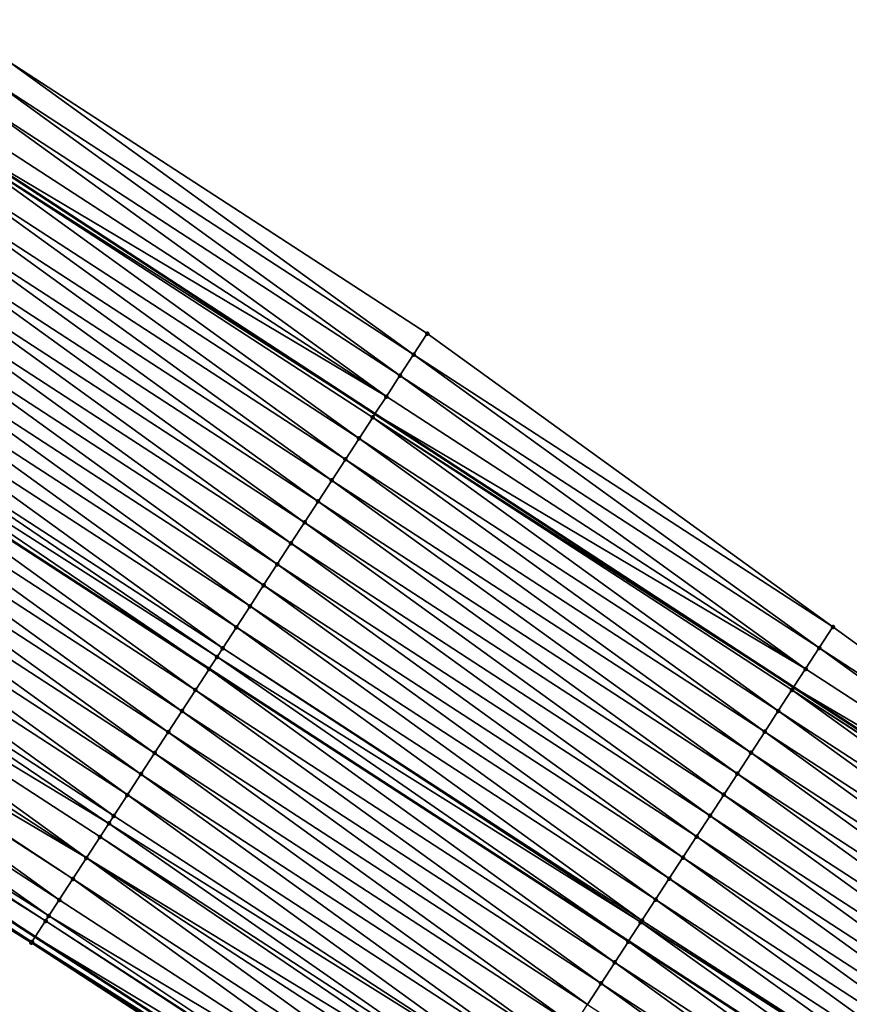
# Model space of a CAD drawing. Header units: feet. Extents: x 2017424 to 2024169, y 808042 to 818730.
# Tile 269 of 329: x 2021752 to 2021786, y 814915 to 814955. Entities that reach past the tile are written whole.
import ezdxf

# ---------------------------------------------------------------- set-up
doc = ezdxf.new("R2010")
doc.units = ezdxf.units.FT
doc.header["$MEASUREMENT"] = 0
for name, color, linetype, lineweight in [('EP_Travel Lane', 172, 'Continuous', 53), ('NB-Road Shots', 141, 'Continuous', 100), ('NB-Road X-Section', 40, 'Continuous', 13), ('STRIPING', 60, 'Continuous', 53)]:
    doc.layers.add(name, color=color, linetype=linetype, lineweight=lineweight)
doc.layers.add('I-77-MM15-17_NB-Surface-BORDER', color=7, linetype='Continuous')
doc.layers.add('I-77-MM15-17_NB-Surface-TIN', color=7, linetype='Continuous')

msp = doc.modelspace()

# ---------------------------------------------------------------- linework, layer by layer
at = {"layer": 'EP_Travel Lane'}
for points in [[(2021582.832072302, 815059.0955359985, 243.9616392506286), (2021599.030006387, 815047.9141946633, 244.4172410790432), (2021615.846685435, 815037.092361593, 244.738032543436), (2021632.660341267, 815026.2724740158, 245.2276006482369), (2021649.444049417, 815015.3863748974, 245.6328222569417), (2021666.188384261, 815004.4595827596, 246.1222507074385), (2021682.93083216, 814993.5340219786, 246.6919908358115), (2021699.67319077, 814982.6085194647, 247.2655303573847), (2021716.415935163, 814971.6827652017, 247.8226491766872), (2021733.158527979, 814960.7571098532, 248.386220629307), (2021749.900246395, 814949.8320251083, 248.9870081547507), (2021766.641807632, 814938.9070429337, 249.5944856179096), (2021783.383765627, 814927.9818018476, 250.1850750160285), (2021800.125270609, 814917.0568563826, 250.7949485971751), (2021816.880822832, 814906.1512384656, 251.4447637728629), (2021833.642137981, 814895.2612604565, 252.1279127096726), (2021850.40309877, 814884.3715126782, 252.8234227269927), (2021867.163695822, 814873.4820012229, 253.5316209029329), (2021883.924481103, 814862.5923674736, 254.2332520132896), (2021900.685677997, 814851.7024662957, 254.9205264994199), (2021917.447460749, 814840.8121844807, 255.587366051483), (2021934.209168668, 814829.9219512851, 256.2568154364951), (2021950.970670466, 814819.0318520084, 256.9334546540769), (2021967.732492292, 814808.1415448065, 257.5989318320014)], [(2021568.657210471, 815038.6342230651, 244.6175538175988), (2021585.467176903, 815027.0171468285, 244.9923675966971), (2021602.204643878, 815016.0722930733, 245.2916457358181), (2021618.939905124, 815005.1288816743, 245.714643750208), (2021635.685867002, 814994.2232422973, 246.0701522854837), (2021652.45550403, 814983.3323883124, 246.500877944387), (2021669.222810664, 814972.4430477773, 247.0306497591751), (2021685.989110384, 814961.5543611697, 247.6032181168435), (2021702.754910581, 814950.6659989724, 248.1970182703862), (2021719.521193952, 814939.7773229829, 248.7702812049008), (2021736.287310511, 814928.8887553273, 249.3506341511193), (2021753.05206261, 814918.0010738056, 249.9889786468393), (2021769.816972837, 814907.1132895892, 250.6206040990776), (2021786.5820769, 814896.2253794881, 251.2439869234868), (2021803.340871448, 814885.3389178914, 251.886172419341), (2021820.10320424, 814874.4482787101, 252.5338270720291), (2021836.863933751, 814863.5586811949, 253.2374042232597), (2021853.625174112, 814852.6687517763, 253.9231614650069), (2021870.385093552, 814841.7796805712, 254.6549955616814), (2021887.146306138, 814830.8897691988, 255.3417227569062), (2021903.907269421, 814820.0000198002, 256.0371455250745), (2021920.669073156, 814809.1097243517, 256.7032531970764), (2021937.431189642, 814798.2192257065, 257.3584516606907), (2021954.191731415, 814787.329750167, 258.0685761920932)]]:
    msp.add_polyline3d(points, dxfattribs=at)
at = {"layer": 'I-77-MM15-17_NB-Surface-BORDER', "color": 3, "linetype": 'Continuous', "lineweight": -3}
for points in [[(2021702.757227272, 814987.3490452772, 247.1013863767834), (2021718.978525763, 814975.6224047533, 247.6986291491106), (2021735.74590773, 814964.7334967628, 248.234547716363), (2021751.966950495, 814953.0070223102, 248.8426605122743), (2021768.732462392, 814942.1193287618, 249.4580583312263), (2021784.953433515, 814930.3929008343, 250.0692145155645), (2021801.173190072, 814918.6672616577, 250.7319945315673)], [(2021786.267550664, 814895.7407346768, 251.2377982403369), (2021769.636382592, 814906.8350176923, 250.6169466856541), (2021752.899820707, 814917.7664903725, 249.9860204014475), (2021735.915804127, 814928.3160854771, 249.3389389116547), (2021719.069988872, 814939.0819336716, 248.7586885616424), (2021702.162160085, 814949.7524004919, 248.1805878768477)]]:
    msp.add_polyline3d(points, dxfattribs=at)
at = {"layer": 'I-77-MM15-17_NB-Surface-TIN', "color": 128, "linetype": 'Continuous', "lineweight": -3}
for points in [[(2021768.186926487, 814941.2812406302, 249.4961120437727), (2021751.966950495, 814953.0070223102, 248.8426605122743), (2021751.421458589, 814952.1689056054, 248.8788442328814)], [(2021768.186926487, 814941.2812406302, 249.4961120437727), (2021768.732462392, 814942.1193287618, 249.4580583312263), (2021751.966950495, 814953.0070223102, 248.8426605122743)], [(2021767.641395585, 814940.4431492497, 249.5339531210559), (2021751.421458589, 814952.1689056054, 248.8788442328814), (2021750.875917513, 814951.3308208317, 248.917117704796)], [(2021767.641395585, 814940.4431492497, 249.5339531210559), (2021768.186926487, 814941.2812406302, 249.4961120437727), (2021751.421458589, 814952.1689056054, 248.8788442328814)], [(2021767.095933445, 814939.6050132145, 249.5688717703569), (2021750.875917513, 814951.3308208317, 248.917117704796), (2021750.330319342, 814950.4927731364, 248.957817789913)], [(2021767.095933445, 814939.6050132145, 249.5688717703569), (2021767.641395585, 814940.4431492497, 249.5339531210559), (2021750.875917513, 814951.3308208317, 248.917117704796)], [(2021767.095933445, 814939.6050132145, 249.5688717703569), (2021750.330319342, 814950.4927731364, 248.957817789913), (2021749.900246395, 814949.8320251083, 248.9870081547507)], [(2021766.005286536, 814937.9285610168, 249.6269205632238), (2021749.784807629, 814949.6546692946, 248.9948433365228), (2021749.23956865, 814948.8163883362, 249.0202774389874)], [(2021749.784807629, 814949.6546692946, 248.9948433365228), (2021766.641807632, 814938.9070429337, 249.5944856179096), (2021749.900246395, 814949.8320251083, 248.9870081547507)], [(2021766.550569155, 814938.7668136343, 249.5996316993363), (2021766.641807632, 814938.9070429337, 249.5944856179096), (2021749.784807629, 814949.6546692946, 248.9948433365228)], [(2021766.005286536, 814937.9285610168, 249.6269205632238), (2021766.550569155, 814938.7668136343, 249.5996316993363), (2021749.784807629, 814949.6546692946, 248.9948433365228)], [(2021767.095933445, 814939.6050132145, 249.5688717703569), (2021749.900246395, 814949.8320251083, 248.9870081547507), (2021766.641807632, 814938.9070429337, 249.5944856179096)], [(2021765.45997647, 814937.0903262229, 249.6553759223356), (2021749.23956865, 814948.8163883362, 249.0202774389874), (2021748.694292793, 814947.978131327, 249.0472788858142)], [(2021765.45997647, 814937.0903262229, 249.6553759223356), (2021766.005286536, 814937.9285610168, 249.6269205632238), (2021749.23956865, 814948.8163883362, 249.0202774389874)], [(2021764.914641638, 814936.2521075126, 249.6848838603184), (2021748.694292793, 814947.978131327, 249.0472788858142), (2021748.148964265, 814947.1399085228, 249.0765189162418)], [(2021764.914641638, 814936.2521075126, 249.6848838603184), (2021765.45997647, 814937.0903262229, 249.6553759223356), (2021748.694292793, 814947.978131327, 249.0472788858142)], [(2021764.369403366, 814935.4138260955, 249.7102879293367), (2021748.148964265, 814947.1399085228, 249.0765189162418), (2021747.603717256, 814946.3016327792, 249.1022942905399)], [(2021764.369403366, 814935.4138260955, 249.7102879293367), (2021764.914641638, 814936.2521075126, 249.6848838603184), (2021748.148964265, 814947.1399085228, 249.0765189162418)], [(2021763.824229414, 814934.575502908, 249.7329583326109), (2021747.603717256, 814946.3016327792, 249.1022942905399), (2021747.058522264, 814945.4633232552, 249.1258588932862)], [(2021763.824229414, 814934.575502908, 249.7329583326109), (2021764.369403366, 814935.4138260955, 249.7102879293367), (2021747.603717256, 814946.3016327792, 249.1022942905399)], [(2021763.279122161, 814933.7371364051, 249.7527939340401), (2021747.058522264, 814945.4633232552, 249.1258588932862), (2021746.513387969, 814944.6249743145, 249.1468438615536)], [(2021763.279122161, 814933.7371364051, 249.7527939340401), (2021763.824229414, 814934.575502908, 249.7329583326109), (2021747.058522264, 814945.4633232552, 249.1258588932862)], [(2021762.73404403, 814932.898750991, 249.7713918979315), (2021746.513387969, 814944.6249743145, 249.1468438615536), (2021745.968304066, 814943.7865926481, 249.1656870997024)], [(2021762.73404403, 814932.898750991, 249.7713918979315), (2021763.279122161, 814933.7371364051, 249.7527939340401), (2021746.513387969, 814944.6249743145, 249.1468438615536)], [(2021762.188943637, 814932.0603800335, 249.7909359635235), (2021745.968304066, 814943.7865926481, 249.1656870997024), (2021745.423221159, 814942.9482103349, 249.1844879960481)], [(2021762.188943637, 814932.0603800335, 249.7909359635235), (2021762.73404403, 814932.898750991, 249.7713918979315), (2021745.968304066, 814943.7865926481, 249.1656870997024)], [(2021761.643791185, 814931.222042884, 249.8126926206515), (2021745.423221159, 814942.9482103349, 249.1844879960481), (2021744.878016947, 814942.1099067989, 249.2084444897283)], [(2021761.643791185, 814931.222042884, 249.8126926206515), (2021762.188943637, 814932.0603800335, 249.7909359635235), (2021745.423221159, 814942.9482103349, 249.1844879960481)], [(2021761.098594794, 814930.3837342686, 249.8363166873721), (2021744.878016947, 814942.1099067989, 249.2084444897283), (2021744.332876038, 814941.2715621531, 249.2297105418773)], [(2021761.098594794, 814930.3837342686, 249.8363166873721), (2021761.643791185, 814931.222042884, 249.8126926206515), (2021744.878016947, 814942.1099067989, 249.2084444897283)], [(2021784.953433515, 814930.3929008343, 250.0692145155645), (2021768.732462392, 814942.1193287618, 249.4580583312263), (2021768.186926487, 814941.2812406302, 249.4961120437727)], [(2021760.553424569, 814929.5454086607, 249.8588286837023), (2021744.332876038, 814941.2715621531, 249.2297105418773), (2021743.787752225, 814940.4332064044, 249.250249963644)], [(2021760.553424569, 814929.5454086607, 249.8588286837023), (2021761.098594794, 814930.3837342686, 249.8363166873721), (2021744.332876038, 814941.2715621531, 249.2297105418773)], [(2021784.407830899, 814929.5548560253, 250.1101036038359), (2021768.186926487, 814941.2812406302, 249.4961120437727), (2021767.641395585, 814940.4431492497, 249.5339531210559)], [(2021784.407830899, 814929.5548560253, 250.1101036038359), (2021784.953433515, 814930.3929008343, 250.0692145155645), (2021768.186926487, 814941.2812406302, 249.4961120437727)], [(2021760.326537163, 814929.1964580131, 249.8670588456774), (2021743.787752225, 814940.4332064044, 249.250249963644), (2021743.479489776, 814939.9590560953, 249.2605461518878)], [(2021760.326537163, 814929.1964580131, 249.8670588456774), (2021760.553424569, 814929.5454086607, 249.8588286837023), (2021743.787752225, 814940.4332064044, 249.250249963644)], [(2021783.862199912, 814928.7168296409, 250.1521984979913), (2021767.641395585, 814940.4431492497, 249.5339531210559), (2021767.095933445, 814939.6050132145, 249.5688717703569)], [(2021783.862199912, 814928.7168296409, 250.1521984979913), (2021784.407830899, 814929.5548560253, 250.1101036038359), (2021767.641395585, 814940.4431492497, 249.5339531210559)], [(2021760.008394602, 814928.7069919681, 249.8753796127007), (2021743.248966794, 814939.6043953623, 249.2666057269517), (2021743.242722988, 814939.5947892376, 249.2667698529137)], [(2021743.479489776, 814939.9590560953, 249.2605461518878), (2021743.248966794, 814939.6043953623, 249.2666057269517), (2021760.014638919, 814928.716598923, 249.875216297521)], [(2021760.008394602, 814928.7069919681, 249.8753796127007), (2021760.014638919, 814928.716598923, 249.875216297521), (2021743.248966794, 814939.6043953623, 249.2666057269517)], [(2021760.326537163, 814929.1964580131, 249.8670588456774), (2021743.479489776, 814939.9590560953, 249.2605461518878), (2021760.014638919, 814928.716598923, 249.875216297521)], [(2021783.862199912, 814928.7168296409, 250.1521984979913), (2021767.095933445, 814939.6050132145, 249.5688717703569), (2021766.641807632, 814938.9070429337, 249.5944856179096)], [(2021759.463577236, 814927.86843721, 249.8828947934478), (2021743.242722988, 814939.5947892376, 249.2667698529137), (2021742.69786277, 814938.7562623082, 249.276106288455)], [(2021759.463577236, 814927.86843721, 249.8828947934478), (2021760.008394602, 814928.7069919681, 249.8753796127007), (2021743.242722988, 814939.5947892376, 249.2667698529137)], [(2021766.550569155, 814938.7668136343, 249.5996316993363), (2021783.383765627, 814927.9818018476, 250.1850750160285), (2021766.641807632, 814938.9070429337, 249.5944856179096)], [(2021783.862199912, 814928.7168296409, 250.1521984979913), (2021766.641807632, 814938.9070429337, 249.5944856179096), (2021783.383765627, 814927.9818018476, 250.1850750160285)], [(2021758.918595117, 814927.0299894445, 249.8974121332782), (2021742.69786277, 814938.7562623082, 249.276106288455), (2021742.152914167, 814937.9177927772, 249.2891991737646)], [(2021758.918595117, 814927.0299894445, 249.8974121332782), (2021759.463577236, 814927.86843721, 249.8828947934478), (2021742.69786277, 814938.7562623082, 249.276106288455)], [(2021782.771372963, 814927.0404943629, 250.2178993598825), (2021766.550569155, 814938.7668136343, 249.5996316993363), (2021766.005286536, 814937.9285610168, 249.6269205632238)], [(2021783.316677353, 814927.8787328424, 250.1896851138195), (2021783.383765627, 814927.9818018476, 250.1850750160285), (2021766.550569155, 814938.7668136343, 249.5996316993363)], [(2021782.771372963, 814927.0404943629, 250.2178993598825), (2021783.316677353, 814927.8787328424, 250.1896851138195), (2021766.550569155, 814938.7668136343, 249.5996316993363)], [(2021758.373597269, 814926.1915518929, 249.9125979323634), (2021742.152914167, 814937.9177927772, 249.2891991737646), (2021741.608015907, 814937.0792905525, 249.3001524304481)], [(2021758.373597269, 814926.1915518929, 249.9125979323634), (2021758.918595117, 814927.0299894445, 249.8974121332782), (2021742.152914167, 814937.9177927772, 249.2891991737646)], [(2021782.22611899, 814926.2022231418, 250.2439708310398), (2021766.005286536, 814937.9285610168, 249.6269205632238), (2021765.45997647, 814937.0903262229, 249.6553759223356)], [(2021782.22611899, 814926.2022231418, 250.2439708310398), (2021782.771372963, 814927.0404943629, 250.2178993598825), (2021766.005286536, 814937.9285610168, 249.6269205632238)], [(2021757.828652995, 814925.3530795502, 249.9255068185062), (2021741.608015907, 814937.0792905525, 249.3001524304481), (2021741.063204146, 814936.2407321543, 249.3074293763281)], [(2021757.828652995, 814925.3530795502, 249.9255068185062), (2021758.373597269, 814926.1915518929, 249.9125979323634), (2021741.608015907, 814937.0792905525, 249.3001524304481)], [(2021781.680850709, 814925.3639612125, 250.270650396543), (2021765.45997647, 814937.0903262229, 249.6553759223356), (2021764.914641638, 814936.2521075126, 249.6848838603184)], [(2021781.680850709, 814925.3639612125, 250.270650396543), (2021782.22611899, 814926.2022231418, 250.2439708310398), (2021765.45997647, 814937.0903262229, 249.6553759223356)], [(2021757.283675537, 814924.5146287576, 249.9398260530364), (2021741.063204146, 814936.2407321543, 249.3074293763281), (2021740.518357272, 814935.402196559, 249.3161986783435)], [(2021757.283675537, 814924.5146287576, 249.9398260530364), (2021757.828652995, 814925.3530795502, 249.9255068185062), (2021741.063204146, 814936.2407321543, 249.3074293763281)], [(2021781.135575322, 814924.525703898, 250.2976320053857), (2021764.914641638, 814936.2521075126, 249.6848838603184), (2021764.369403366, 814935.4138260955, 249.7102879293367)], [(2021781.135575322, 814924.525703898, 250.2976320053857), (2021781.680850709, 814925.3639612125, 250.270650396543), (2021764.914641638, 814936.2521075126, 249.6848838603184)], [(2021756.738652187, 814923.6762077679, 249.9560957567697), (2021740.518357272, 814935.402196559, 249.3161986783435), (2021739.973395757, 814934.5637354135, 249.329840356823)], [(2021756.738652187, 814923.6762077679, 249.9560957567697), (2021757.283675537, 814924.5146287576, 249.9398260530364), (2021740.518357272, 814935.402196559, 249.3161986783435)], [(2021780.59031661, 814923.6874357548, 250.3239049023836), (2021764.369403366, 814935.4138260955, 249.7102879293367), (2021763.824229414, 814934.575502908, 249.7329583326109)], [(2021780.59031661, 814923.6874357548, 250.3239049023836), (2021781.135575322, 814924.525703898, 250.2976320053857), (2021764.369403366, 814935.4138260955, 249.7102879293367)], [(2021756.193707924, 814922.8377354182, 249.9690041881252), (2021739.973395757, 814934.5637354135, 249.329840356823), (2021739.42857372, 814933.7251836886, 249.3375540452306)], [(2021756.193707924, 814922.8377354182, 249.9690041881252), (2021756.738652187, 814923.6762077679, 249.9560957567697), (2021739.973395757, 814934.5637354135, 249.329840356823)], [(2021780.045117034, 814922.8491292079, 250.347664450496), (2021763.824229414, 814934.575502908, 249.7329583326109), (2021763.279122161, 814933.7371364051, 249.7527939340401)], [(2021780.045117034, 814922.8491292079, 250.347664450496), (2021780.59031661, 814923.6874357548, 250.3239049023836), (2021763.824229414, 814934.575502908, 249.7329583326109)], [(2021755.999525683, 814922.5388604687, 249.9716891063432), (2021739.42857372, 814933.7251836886, 249.3375540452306), (2021738.883862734, 814932.8865598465, 249.3405480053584)], [(2021755.999525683, 814922.5388604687, 249.9716891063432), (2021756.193707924, 814922.8377354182, 249.9690041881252), (2021739.42857372, 814933.7251836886, 249.3375540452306)], [(2021779.500017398, 814922.0107577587, 250.3671764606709), (2021763.279122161, 814933.7371364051, 249.7527939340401), (2021762.73404403, 814932.898750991, 249.7713918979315)], [(2021779.500017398, 814922.0107577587, 250.3671764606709), (2021780.045117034, 814922.8491292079, 250.347664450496), (2021763.279122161, 814933.7371364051, 249.7527939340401)], [(2021755.104062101, 814921.1606331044, 249.9845059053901), (2021738.883862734, 814932.8865598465, 249.3405480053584), (2021738.339177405, 814932.0479193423, 249.3424515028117)], [(2021755.104062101, 814921.1606331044, 249.9845059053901), (2021755.648903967, 814921.9991719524, 249.9759494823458), (2021738.883862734, 814932.8865598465, 249.3405480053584)], [(2021755.648903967, 814921.9991719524, 249.9759494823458), (2021755.999525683, 814922.5388604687, 249.9716891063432), (2021738.883862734, 814932.8865598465, 249.3405480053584)], [(2021778.95495205, 814921.1723640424, 250.3852311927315), (2021762.73404403, 814932.898750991, 249.7713918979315), (2021762.188943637, 814932.0603800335, 249.7909359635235)], [(2021778.95495205, 814921.1723640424, 250.3852311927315), (2021779.500017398, 814922.0107577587, 250.3671764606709), (2021762.73404403, 814932.898750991, 249.7713918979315)], [(2021755.104062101, 814921.1606331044, 249.9845059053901), (2021738.339177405, 814932.0479193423, 249.3424515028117), (2021737.871257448, 814931.3274648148, 249.3439305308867)], [(2021778.409860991, 814920.3339870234, 250.4043786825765), (2021762.188943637, 814932.0603800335, 249.7909359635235), (2021761.643791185, 814931.222042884, 249.8126926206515)], [(2021778.409860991, 814920.3339870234, 250.4043786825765), (2021778.95495205, 814921.1723640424, 250.3852311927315), (2021762.188943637, 814932.0603800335, 249.7909359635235)], [(2021754.014540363, 814919.4834502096, 249.9947339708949), (2021737.794492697, 814931.2092784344, 249.3443285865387), (2021737.24971319, 814930.3706990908, 249.3502347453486)], [(2021754.559305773, 814920.3220387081, 249.9894269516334), (2021737.871257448, 814931.3274648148, 249.3439305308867), (2021737.794492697, 814931.2092784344, 249.3443285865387)], [(2021754.014540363, 814919.4834502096, 249.9947339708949), (2021754.559305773, 814920.3220387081, 249.9894269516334), (2021737.794492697, 814931.2092784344, 249.3443285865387)], [(2021754.559305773, 814920.3220387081, 249.9894269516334), (2021755.104062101, 814921.1606331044, 249.9845059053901), (2021737.871257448, 814931.3274648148, 249.3439305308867)], [(2021777.864692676, 814919.4956601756, 250.4268096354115), (2021761.643791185, 814931.222042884, 249.8126926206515), (2021761.098594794, 814930.3837342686, 249.8363166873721)], [(2021777.864692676, 814919.4956601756, 250.4268096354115), (2021778.409860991, 814920.3339870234, 250.4043786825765), (2021761.643791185, 814931.222042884, 249.8126926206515)], [(2021753.59769453, 814918.8416684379, 249.9967140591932), (2021737.24971319, 814930.3706990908, 249.3502347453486), (2021736.704963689, 814929.5321002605, 249.3548656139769)], [(2021753.59769453, 814918.8416684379, 249.9967140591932), (2021754.014540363, 814919.4834502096, 249.9947339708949), (2021737.24971319, 814930.3706990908, 249.3502347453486)], [(2021777.319515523, 814918.6573390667, 250.4496161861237), (2021761.098594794, 814930.3837342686, 249.8363166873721), (2021760.553424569, 814929.5454086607, 249.8588286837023)], [(2021777.319515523, 814918.6573390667, 250.4496161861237), (2021777.864692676, 814919.4956601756, 250.4268096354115), (2021761.098594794, 814930.3837342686, 249.8363166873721)], [(2021801.173190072, 814918.6672616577, 250.7319945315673), (2021784.953433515, 814930.3929008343, 250.0692145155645), (2021784.407830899, 814929.5548560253, 250.1101036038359)], [(2021753.469861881, 814918.6448052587, 249.9963464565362), (2021736.704963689, 814929.5321002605, 249.3548656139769), (2021736.539931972, 814929.2780153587, 249.3556548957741)], [(2021753.469861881, 814918.6448052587, 249.9963464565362), (2021753.59769453, 814918.8416684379, 249.9967140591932), (2021736.704963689, 814929.5321002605, 249.3548656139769)], [(2021777.273234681, 814918.5861620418, 250.4513428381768), (2021760.553424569, 814929.5454086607, 249.8588286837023), (2021760.326537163, 814929.1964580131, 249.8670588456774)], [(2021777.273234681, 814918.5861620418, 250.4513428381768), (2021777.319515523, 814918.6573390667, 250.4496161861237), (2021760.553424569, 814929.5454086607, 249.8588286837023)], [(2021800.627754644, 814917.8291082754, 250.7657778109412), (2021784.407830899, 814929.5548560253, 250.1101036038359), (2021783.862199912, 814928.7168296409, 250.1521984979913)], [(2021800.627754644, 814917.8291082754, 250.7657778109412), (2021801.173190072, 814918.6672616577, 250.7319945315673), (2021784.407830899, 814929.5548560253, 250.1101036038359)], [(2021736.539931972, 814929.2780153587, 249.3556548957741), (2021736.287310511, 814928.8887553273, 249.3506341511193), (2021753.05206261, 814918.0010738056, 249.9889786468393)], [(2021753.469861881, 814918.6448052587, 249.9963464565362), (2021736.539931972, 814929.2780153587, 249.3556548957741), (2021753.05206261, 814918.0010738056, 249.9889786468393)], [(2021760.326537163, 814929.1964580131, 249.8670588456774), (2021760.014638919, 814928.716598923, 249.875216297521), (2021776.780669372, 814917.8285697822, 250.4685978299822)], [(2021777.273234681, 814918.5861620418, 250.4513428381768), (2021760.326537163, 814929.1964580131, 249.8670588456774), (2021776.780669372, 814917.8285697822, 250.4685978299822)], [(2021752.899820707, 814917.7664903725, 249.9860204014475), (2021736.160482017, 814928.693327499, 249.3481134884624), (2021735.915804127, 814928.3160854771, 249.3389389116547)], [(2021736.160482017, 814928.693327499, 249.3481134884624), (2021753.05206261, 814918.0010738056, 249.9889786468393), (2021736.287310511, 814928.8887553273, 249.3506341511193)], [(2021752.925447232, 814917.805988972, 249.986745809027), (2021753.05206261, 814918.0010738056, 249.9889786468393), (2021736.160482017, 814928.693327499, 249.3481134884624)], [(2021752.925447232, 814917.805988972, 249.986745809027), (2021736.160482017, 814928.693327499, 249.3481134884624), (2021752.899820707, 814917.7664903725, 249.9860204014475)], [(2021776.22935091, 814916.9805736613, 250.4871672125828), (2021760.008394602, 814928.7069919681, 249.8753796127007), (2021759.463577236, 814927.86843721, 249.8828947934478)], [(2021776.774423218, 814917.818962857, 250.4688166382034), (2021760.014638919, 814928.716598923, 249.875216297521), (2021760.008394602, 814928.7069919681, 249.8753796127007)], [(2021776.22935091, 814916.9805736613, 250.4871672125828), (2021776.774423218, 814917.818962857, 250.4688166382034), (2021760.008394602, 814928.7069919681, 249.8753796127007)], [(2021776.774423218, 814917.818962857, 250.4688166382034), (2021776.780669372, 814917.8285697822, 250.4685978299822), (2021760.014638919, 814928.716598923, 249.875216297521)], [(2021800.627754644, 814917.8291082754, 250.7657778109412), (2021783.862199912, 814928.7168296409, 250.1521984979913), (2021783.383765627, 814927.9818018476, 250.1850750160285)], [(2021775.684377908, 814916.1421199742, 250.5012971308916), (2021759.463577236, 814927.86843721, 249.8828947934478), (2021758.918595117, 814927.0299894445, 249.8974121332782)], [(2021775.684377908, 814916.1421199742, 250.5012971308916), (2021776.22935091, 814916.9805736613, 250.4871672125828), (2021759.463577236, 814927.86843721, 249.8828947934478)], [(2021799.537028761, 814916.1527073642, 250.8271829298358), (2021783.316677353, 814927.8787328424, 250.1896851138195), (2021782.771372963, 814927.0404943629, 250.2178993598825)], [(2021783.316677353, 814927.8787328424, 250.1896851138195), (2021800.125270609, 814917.0568563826, 250.7949485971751), (2021783.383765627, 814927.9818018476, 250.1850750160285)], [(2021800.082369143, 814916.9909224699, 250.7974391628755), (2021800.125270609, 814917.0568563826, 250.7949485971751), (2021783.316677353, 814927.8787328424, 250.1896851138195)], [(2021799.537028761, 814916.1527073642, 250.8271829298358), (2021800.082369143, 814916.9909224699, 250.7974391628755), (2021783.316677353, 814927.8787328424, 250.1896851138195)], [(2021800.627754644, 814917.8291082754, 250.7657778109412), (2021783.383765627, 814927.9818018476, 250.1850750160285), (2021800.125270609, 814917.0568563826, 250.7949485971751)], [(2021775.139413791, 814915.3036605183, 250.5150495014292), (2021758.918595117, 814927.0299894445, 249.8974121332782), (2021758.373597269, 814926.1915518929, 249.9125979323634)], [(2021775.139413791, 814915.3036605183, 250.5150495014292), (2021775.684377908, 814916.1421199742, 250.5012971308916), (2021758.918595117, 814927.0299894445, 249.8974121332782)], [(2021798.991793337, 814915.3144240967, 250.8524658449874), (2021782.771372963, 814927.0404943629, 250.2178993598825), (2021782.22611899, 814926.2022231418, 250.2439708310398)], [(2021798.991793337, 814915.3144240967, 250.8524658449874), (2021799.537028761, 814916.1527073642, 250.8271829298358), (2021782.771372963, 814927.0404943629, 250.2178993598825)], [(2021774.594385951, 814914.4652424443, 250.5315101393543), (2021758.373597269, 814926.1915518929, 249.9125979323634), (2021757.828652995, 814925.3530795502, 249.9255068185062)], [(2021774.594385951, 814914.4652424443, 250.5315101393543), (2021775.139413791, 814915.3036605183, 250.5150495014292), (2021758.373597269, 814926.1915518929, 249.9125979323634)], [(2021798.44651293, 814914.4761700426, 250.8796606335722), (2021782.22611899, 814926.2022231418, 250.2439708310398), (2021781.680850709, 814925.3639612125, 250.270650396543)], [(2021798.44651293, 814914.4761700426, 250.8796606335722), (2021798.991793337, 814915.3144240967, 250.8524658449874), (2021782.22611899, 814926.2022231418, 250.2439708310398)], [(2021774.049333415, 814913.626840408, 250.5490203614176), (2021757.828652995, 814925.3530795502, 249.9255068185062), (2021757.283675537, 814924.5146287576, 249.9398260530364)], [(2021774.049333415, 814913.626840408, 250.5490203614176), (2021774.594385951, 814914.4652424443, 250.5315101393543), (2021757.828652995, 814925.3530795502, 249.9255068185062)], [(2021797.901249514, 814913.6379049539, 250.9061332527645), (2021781.680850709, 814925.3639612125, 250.270650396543), (2021781.135575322, 814924.525703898, 250.2976320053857)], [(2021797.901249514, 814913.6379049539, 250.9061332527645), (2021798.44651293, 814914.4761700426, 250.8796606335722), (2021781.680850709, 814925.3639612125, 250.270650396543)], [(2021773.50423989, 814912.7884649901, 250.5682726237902), (2021757.283675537, 814924.5146287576, 249.9398260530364), (2021756.738652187, 814923.6762077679, 249.9560957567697)], [(2021773.50423989, 814912.7884649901, 250.5682726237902), (2021774.049333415, 814913.626840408, 250.5490203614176), (2021757.283675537, 814924.5146287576, 249.9398260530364)], [(2021797.356048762, 814912.7995991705, 250.9299425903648), (2021781.135575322, 814924.525703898, 250.2976320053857), (2021780.59031661, 814923.6874357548, 250.3239049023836)], [(2021797.356048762, 814912.7995991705, 250.9299425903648), (2021797.901249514, 814913.6379049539, 250.9061332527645), (2021781.135575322, 814924.525703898, 250.2976320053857)], [(2021772.95926605, 814911.950011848, 250.5824382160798), (2021756.738652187, 814923.6762077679, 249.9560957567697), (2021756.193707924, 814922.8377354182, 249.9690041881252)], [(2021772.95926605, 814911.950011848, 250.5824382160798), (2021773.50423989, 814912.7884649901, 250.5682726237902), (2021756.738652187, 814923.6762077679, 249.9560957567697)], [(2021796.810892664, 814911.9612643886, 250.9518541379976), (2021780.59031661, 814923.6874357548, 250.3239049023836), (2021780.045117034, 814922.8491292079, 250.347664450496)], [(2021796.810892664, 814911.9612643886, 250.9518541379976), (2021797.356048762, 814912.7995991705, 250.9299425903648), (2021780.59031661, 814923.6874357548, 250.3239049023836)], [(2021772.95926605, 814911.950011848, 250.5824382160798), (2021756.193707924, 814922.8377354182, 249.9690041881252), (2021755.999525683, 814922.5388604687, 249.9716891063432)], [(2021796.265811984, 814911.1228806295, 250.9705603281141), (2021780.045117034, 814922.8491292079, 250.347664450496), (2021779.500017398, 814922.0107577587, 250.3671764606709)], [(2021796.265811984, 814911.1228806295, 250.9705603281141), (2021796.810892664, 814911.9612643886, 250.9518541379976), (2021780.045117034, 814922.8491292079, 250.347664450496)], [(2021772.41439876, 814911.1114895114, 250.5920753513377), (2021755.999525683, 814922.5388604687, 249.9716891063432), (2021755.648903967, 814921.9991719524, 249.9759494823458)], [(2021772.41439876, 814911.1114895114, 250.5920753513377), (2021772.95926605, 814911.950011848, 250.5824382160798), (2021755.999525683, 814922.5388604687, 249.9716891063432)], [(2021772.188877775, 814910.7643680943, 250.5949695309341), (2021755.648903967, 814921.9991719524, 249.9759494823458), (2021755.104062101, 814921.1606331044, 249.9845059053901)], [(2021772.188877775, 814910.7643680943, 250.5949695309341), (2021772.41439876, 814911.1114895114, 250.5920753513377), (2021755.648903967, 814921.9991719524, 249.9759494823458)], [(2021795.720686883, 814910.2845257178, 250.9911544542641), (2021779.500017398, 814922.0107577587, 250.3671764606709), (2021778.95495205, 814921.1723640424, 250.3852311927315)], [(2021795.720686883, 814910.2845257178, 250.9911544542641), (2021796.265811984, 814911.1228806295, 250.9705603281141), (2021779.500017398, 814922.0107577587, 250.3671764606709)], [(2021771.324776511, 814909.4343718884, 250.6065753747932), (2021755.104062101, 814921.1606331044, 249.9845059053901), (2021754.559305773, 814920.3220387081, 249.9894269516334)], [(2021771.324776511, 814909.4343718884, 250.6065753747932), (2021771.869619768, 814910.2729098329, 250.5979597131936), (2021755.104062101, 814921.1606331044, 249.9845059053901)], [(2021771.869619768, 814910.2729098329, 250.5979597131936), (2021772.188877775, 814910.7643680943, 250.5949695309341), (2021755.104062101, 814921.1606331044, 249.9845059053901)], [(2021795.175491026, 814909.4462167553, 251.014755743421), (2021778.95495205, 814921.1723640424, 250.3852311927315), (2021778.409860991, 814920.3339870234, 250.4043786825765)], [(2021795.175491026, 814909.4462167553, 251.014755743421), (2021795.720686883, 814910.2845257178, 250.9911544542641), (2021778.95495205, 814921.1723640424, 250.3852311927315)], [(2021770.779898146, 814908.5958567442, 250.6166832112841), (2021754.559305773, 814920.3220387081, 249.9894269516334), (2021754.014540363, 814919.4834502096, 249.9947339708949)], [(2021770.779898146, 814908.5958567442, 250.6166832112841), (2021771.324776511, 814909.4343718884, 250.6065753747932), (2021754.559305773, 814920.3220387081, 249.9894269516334)], [(2021794.630249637, 814908.6079373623, 251.0402922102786), (2021778.409860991, 814920.3339870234, 250.4043786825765), (2021777.864692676, 814919.4956601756, 250.4268096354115)], [(2021794.630249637, 814908.6079373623, 251.0402922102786), (2021795.175491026, 814909.4462167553, 251.014755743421), (2021778.409860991, 814920.3339870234, 250.4043786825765)], [(2021770.779898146, 814908.5958567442, 250.6166832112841), (2021754.014540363, 814919.4834502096, 249.9947339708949), (2021753.59769453, 814918.8416684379, 249.9967140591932)], [(2021794.133497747, 814907.844075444, 251.0609848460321), (2021777.864692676, 814919.4956601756, 250.4268096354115), (2021777.319515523, 814918.6573390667, 250.4496161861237)], [(2021794.133497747, 814907.844075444, 251.0609848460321), (2021794.630249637, 814908.6079373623, 251.0402922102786), (2021777.864692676, 814919.4956601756, 250.4268096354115)], [(2021770.235009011, 814907.7573485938, 250.627248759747), (2021753.59769453, 814918.8416684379, 249.9967140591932), (2021753.469861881, 814918.6448052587, 249.9963464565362)], [(2021770.235009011, 814907.7573485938, 250.627248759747), (2021770.779898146, 814908.5958567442, 250.6166832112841), (2021753.59769453, 814918.8416684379, 249.9967140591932)], [(2021770.18928549, 814907.6869452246, 250.6273342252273), (2021753.469861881, 814918.6448052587, 249.9963464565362), (2021753.05206261, 814918.0010738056, 249.9889786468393)], [(2021770.18928549, 814907.6869452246, 250.6273342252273), (2021770.235009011, 814907.7573485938, 250.627248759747), (2021753.469861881, 814918.6448052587, 249.9963464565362)], [(2021777.273234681, 814918.5861620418, 250.4513428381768), (2021776.780669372, 814917.8285697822, 250.4685978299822), (2021793.54623637, 814906.9408416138, 251.0816760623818)], [(2021794.085080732, 814907.7696108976, 251.0627480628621), (2021777.319515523, 814918.6573390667, 250.4496161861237), (2021777.273234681, 814918.5861620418, 250.4513428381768)], [(2021794.085080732, 814907.7696108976, 251.0627480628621), (2021777.273234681, 814918.5861620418, 250.4513428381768), (2021793.54623637, 814906.9408416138, 251.0816760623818)], [(2021794.085080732, 814907.7696108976, 251.0627480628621), (2021794.133497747, 814907.844075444, 251.0609848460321), (2021777.319515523, 814918.6573390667, 250.4496161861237)], [(2021752.925447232, 814917.805988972, 249.986745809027), (2021769.816972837, 814907.1132895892, 250.6206040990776), (2021753.05206261, 814918.0010738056, 249.9889786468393)], [(2021770.18928549, 814907.6869452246, 250.6273342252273), (2021753.05206261, 814918.0010738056, 249.9889786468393), (2021769.816972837, 814907.1132895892, 250.6206040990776)], [(2021769.690578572, 814906.9185425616, 250.6183193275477), (2021752.925447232, 814917.805988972, 249.986745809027), (2021752.899820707, 814917.7664903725, 249.9860204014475)], [(2021769.690578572, 814906.9185425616, 250.6183193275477), (2021752.899820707, 814917.7664903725, 249.9860204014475), (2021769.636382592, 814906.8350176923, 250.6169466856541)], [(2021769.690578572, 814906.9185425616, 250.6183193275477), (2021769.816972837, 814907.1132895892, 250.6206040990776), (2021752.925447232, 814917.805988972, 249.986745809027)], [(2021792.994933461, 814906.0928342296, 251.0995616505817), (2021776.774423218, 814917.818962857, 250.4688166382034), (2021776.22935091, 814916.9805736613, 250.4871672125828)], [(2021793.53998967, 814906.9312338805, 251.081895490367), (2021776.780669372, 814917.8285697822, 250.4685978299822), (2021776.774423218, 814917.818962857, 250.4688166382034)], [(2021792.994933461, 814906.0928342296, 251.0995616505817), (2021793.53998967, 814906.9312338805, 251.081895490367), (2021776.774423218, 814917.818962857, 250.4688166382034)], [(2021793.53998967, 814906.9312338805, 251.081895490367), (2021793.54623637, 814906.9408416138, 251.0816760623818), (2021776.780669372, 814917.8285697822, 250.4685978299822)], [(2021792.449857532, 814905.2544473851, 251.1180659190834), (2021776.22935091, 814916.9805736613, 250.4871672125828), (2021775.684377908, 814916.1421199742, 250.5012971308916)], [(2021792.449857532, 814905.2544473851, 251.1180659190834), (2021792.994933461, 814906.0928342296, 251.0995616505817), (2021776.22935091, 814916.9805736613, 250.4871672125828)], [(2021791.904860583, 814904.4160092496, 251.1332134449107), (2021775.684377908, 814916.1421199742, 250.5012971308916), (2021775.139413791, 814915.3036605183, 250.5150495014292)], [(2021791.904860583, 814904.4160092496, 251.1332134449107), (2021792.449857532, 814905.2544473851, 251.1180659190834), (2021775.684377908, 814916.1421199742, 250.5012971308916)]]:
    msp.add_3dface(points, dxfattribs=at)
at = {"layer": 'NB-Road Shots', "lineweight": 100}
for p in [(2021768.732462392, 814942.1193287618, 249.4580583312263), (2021768.186926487, 814941.2812406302, 249.4961120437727), (2021767.641395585, 814940.4431492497, 249.5339531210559), (2021767.095933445, 814939.6050132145, 249.5688717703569), (2021766.550569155, 814938.7668136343, 249.5996316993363), (2021766.005286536, 814937.9285610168, 249.6269205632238), (2021765.45997647, 814937.0903262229, 249.6553759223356), (2021764.914641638, 814936.2521075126, 249.6848838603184), (2021764.369403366, 814935.4138260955, 249.7102879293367), (2021763.824229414, 814934.575502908, 249.7329583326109), (2021763.279122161, 814933.7371364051, 249.7527939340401), (2021762.73404403, 814932.898750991, 249.7713918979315), (2021762.188943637, 814932.0603800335, 249.7909359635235), (2021761.643791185, 814931.222042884, 249.8126926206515), (2021761.098594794, 814930.3837342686, 249.8363166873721), (2021784.953433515, 814930.3929008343, 250.0692145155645), (2021760.553424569, 814929.5454086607, 249.8588286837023), (2021784.407830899, 814929.5548560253, 250.1101036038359), (2021760.326537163, 814929.1964580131, 249.8670588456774), (2021760.008394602, 814928.7069919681, 249.8753796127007), (2021783.862199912, 814928.7168296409, 250.1521984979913), (2021759.463577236, 814927.86843721, 249.8828947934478), (2021783.316677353, 814927.8787328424, 250.1896851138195), (2021758.918595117, 814927.0299894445, 249.8974121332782), (2021782.771372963, 814927.0404943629, 250.2178993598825), (2021758.373597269, 814926.1915518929, 249.9125979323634), (2021782.22611899, 814926.2022231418, 250.2439708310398), (2021757.828652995, 814925.3530795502, 249.9255068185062), (2021781.680850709, 814925.3639612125, 250.270650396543), (2021757.283675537, 814924.5146287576, 249.9398260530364), (2021781.135575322, 814924.525703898, 250.2976320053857), (2021756.738652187, 814923.6762077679, 249.9560957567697), (2021780.59031661, 814923.6874357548, 250.3239049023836), (2021756.193707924, 814922.8377354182, 249.9690041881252), (2021780.045117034, 814922.8491292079, 250.347664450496), (2021755.999525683, 814922.5388604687, 249.9716891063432), (2021755.648903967, 814921.9991719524, 249.9759494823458), (2021779.500017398, 814922.0107577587, 250.3671764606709), (2021755.104062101, 814921.1606331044, 249.9845059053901), (2021778.95495205, 814921.1723640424, 250.3852311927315), (2021754.559305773, 814920.3220387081, 249.9894269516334), (2021778.409860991, 814920.3339870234, 250.4043786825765), (2021754.014540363, 814919.4834502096, 249.9947339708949), (2021777.864692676, 814919.4956601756, 250.4268096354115), (2021753.59769453, 814918.8416684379, 249.9967140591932), (2021753.469861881, 814918.6448052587, 249.9963464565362), (2021777.273234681, 814918.5861620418, 250.4513428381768), (2021777.319515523, 814918.6573390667, 250.4496161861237), (2021752.899820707, 814917.7664903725, 249.9860204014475), (2021752.925447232, 814917.805988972, 249.986745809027), (2021776.774423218, 814917.818962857, 250.4688166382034), (2021776.22935091, 814916.9805736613, 250.4871672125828), (2021775.684377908, 814916.1421199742, 250.5012971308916)]:
    msp.add_point(p, dxfattribs=at)
at = {"layer": 'NB-Road X-Section', "extrusion": (0.8383397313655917, -0.5444263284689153, 0.02804403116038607), "elevation": 1251260.105924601, "flags": 128}
msp.add_lwpolyline([(1784604.390298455, -34854.62805715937), (1784603.390298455, -34854.589988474), (1784602.390298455, -34854.55213250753), (1784601.390298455, -34854.51720011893), (1784600.390298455, -34854.48642808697), (1784599.390298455, -34854.45912848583), (1784598.390298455, -34854.43066193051), (1784597.390298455, -34854.40114238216), (1784596.390298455, -34854.3757283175), (1784595.390298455, -34854.3530489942), (1784594.390298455, -34854.33320558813), (1784593.390298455, -34854.31460030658), (1784592.390298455, -34854.29504855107), (1784591.390298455, -34854.27328333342), (1784590.390298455, -34854.24964997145), (1784589.390298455, -34854.22712911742), (1784588.974072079, -34854.21889571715), (1784588.390298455, -34854.21057167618), (1784587.390298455, -34854.20305353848), (1784586.390298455, -34854.18853048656), (1784585.390298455, -34854.17333871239), (1784584.390298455, -34854.16042474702), (1784583.390298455, -34854.14609987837), (1784582.390298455, -34854.12982377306), (1784581.390298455, -34854.11691026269), (1784581.033881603, -34854.11422428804), (1784580.390298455, -34854.10996223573), (1784579.390298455, -34854.101402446), (1784578.390298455, -34854.09647946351), (1784577.390298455, -34854.09117035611), (1784576.62502446, -34854.08918948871), (1784576.390298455, -34854.089557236), (1784575.390298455, -34854.09916166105), (1784575.343214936, -34854.09988735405)], dxfattribs=at)
at = {"layer": 'NB-Road X-Section', "extrusion": (0.8383397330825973, -0.5444263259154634, 0.02804402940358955), "elevation": 1251280.111476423, "flags": 128}
msp.add_lwpolyline([(1784603.386445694, -34854.57571674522), (1784602.386445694, -34854.53481156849), (1784601.386445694, -34854.49270011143), (1784600.386445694, -34854.45519874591), (1784599.386445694, -34854.42697339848), (1784598.386445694, -34854.40089166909), (1784597.386445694, -34854.37420160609), (1784596.386445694, -34854.34720938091), (1784595.386445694, -34854.32092614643), (1784594.386445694, -34854.29715724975), (1784593.386445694, -34854.27763756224), (1784592.386445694, -34854.25957572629), (1784591.386445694, -34854.24042070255), (1784590.386445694, -34854.21798092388), (1784589.386445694, -34854.19516539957), (1784589.301545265, -34854.19343806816), (1784588.386445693, -34854.17595739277), (1784587.386445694, -34854.15759959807), (1784586.386445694, -34854.14346412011), (1784585.386445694, -34854.1297063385), (1784584.386445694, -34854.11323922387), (1784583.386445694, -34854.09572211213), (1784582.386445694, -34854.07646227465), (1784581.386445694, -34854.06229110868), (1784580.386445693, -34854.05265018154), (1784579.972497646, -34854.04975486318), (1784579.386445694, -34854.0467635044), (1784578.386445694, -34854.03814445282), (1784577.386445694, -34854.02803263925), (1784576.386445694, -34854.0174629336), (1784576.302497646, -34854.01737743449), (1784575.386445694, -34854.02639587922), (1784575.286878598, -34854.02776906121)], dxfattribs=at)
at = {"layer": 'STRIPING'}
msp.add_polyline3d([(2021575.804355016, 815048.9507526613, 244.2670976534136), (2021592.319836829, 815037.5756417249, 244.7068741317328), (2021609.099441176, 815026.6968385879, 245.0331489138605), (2021625.875502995, 815015.8203321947, 245.5576247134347), (2021642.646859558, 815004.9364176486, 245.958115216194), (2021659.415875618, 814994.0464496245, 246.4246053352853), (2021676.183266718, 814983.1575368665, 246.9601578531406), (2021692.949777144, 814972.2691960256, 247.53313987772), (2021709.716154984, 814961.3809412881, 248.1117571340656), (2021726.482310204, 814950.492831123, 248.6998357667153), (2021743.248966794, 814939.6043953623, 249.2666057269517), (2021760.014638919, 814928.716598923, 249.875216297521), (2021776.780669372, 814917.8285697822, 250.4685978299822), (2021793.54623637, 814906.9408416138, 251.0816760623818), (2021810.308339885, 814896.0524061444, 251.7189630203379), (2021827.069980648, 814885.1622165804, 252.3907551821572), (2021843.829790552, 814874.2732165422, 253.1264088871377), (2021860.590809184, 814863.3834311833, 253.8199011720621), (2021877.352458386, 814852.4932361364, 254.4913989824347), (2021894.113893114, 814841.6031804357, 255.1703776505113), (2021910.875709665, 814830.7128766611, 255.8360380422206), (2021927.636674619, 814819.8231261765, 256.5314027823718), (2021944.398523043, 814808.932801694, 257.1959514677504), (2021961.159329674, 814798.0431540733, 257.8968384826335)], dxfattribs=at)

doc.saveas('drawing.dxf')
